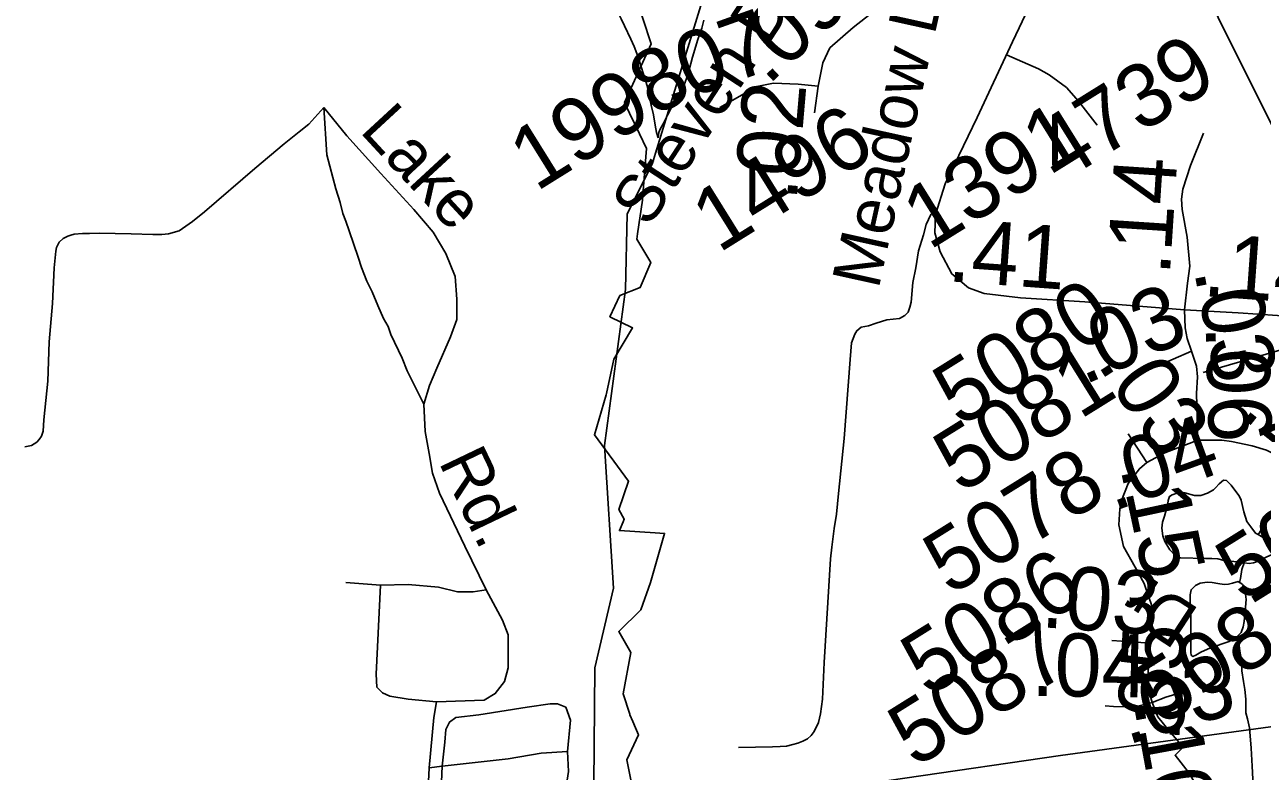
# Model space of a CAD drawing. Extents: x 2001466 to 31450019, y -30647475 to 847247.
# Drawn here: x 2071169 to 2076073, y 691699 to 694657 of the extents above; entities that cross this region are included whole.
import ezdxf

# ---------------------------------------------------------------- set-up
doc = ezdxf.new("R2010")
doc.units = 0
for name, color, linetype in [('Exist Boundary Political City Limit New', 7, 'Continuous'), ('Exist Hydrographic Misc Water Feature', 7, 'Continuous'), ('Exist Road Non-System Type 51', 7, 'Continuous'), ('Exist Road Non-System Type 51 Label', 7, 'Continuous'), ('Exist Road Secondary Mileage Hundredths English Label', 7, 'Continuous'), ('Exist Road Secondary Type 51 Attributed', 7, 'Continuous'), ('Exist Road Secondary Type 51 Label', 7, 'Continuous'), ('Exist Road Secondary Type 51 Number Label', 7, 'Continuous'), ('Exist Utilities Electrical Transmission Line', 7, 'Continuous'), ('Map Preparation Boundary City Limit Buffer Line', 7, 'Continuous')]:
    doc.layers.add(name, color=color, linetype=linetype)

msp = doc.modelspace()

# ---------------------------------------------------------------- linework, layer by layer
at = {"layer": 'Exist Boundary Political City Limit New'}
for points in [[(2073597.8, 693827.8), (2073616.8, 693960.9), (2073617.1, 693965.4), (2073622.4, 694032.9), (2073632.4, 694166.4), (2073605.2, 694223.8), (2073566.1, 694306.5), (2073546.2, 694348.6), (2073650.9, 694580.4), (2073552, 694882.9)], [(2073580, 691618), (2073554.8, 691743.5), (2073601, 691843.1), (2073589.4, 691870.7), (2073578.6, 691896.2), (2073567.6, 691922.3), (2073567, 691924.2), (2073540.2, 692005.8), (2073570.8, 692168.7), (2073522.9, 692252.2), (2073610.5, 692338.2), (2073648.6, 692446.9), (2073704.6, 692641.3), (2073667.4, 692643.6), (2073525.8, 692652.3), (2073540.2, 692686.5), (2073545, 692697.8), (2073523.2, 692736.1), (2073562.1, 692847.8), (2073426.8, 693031.2), (2073473.8, 693189.9), (2073474.9, 693194.9), (2073503.8, 693331.6), (2073577.6, 693455.6), (2073487.8, 693499.7), (2073527.6, 693583.3), (2073608.1, 693614.9), (2073650.2, 693714.5), (2073594.9, 693807.1), (2073597.8, 693827.8)]]:
    msp.add_lwpolyline(points, dxfattribs=at)
at = {"layer": 'Exist Hydrographic Misc Water Feature'}
for points in [[(2073669.2, 694148), (2073914, 694948.9), (2073938, 695115.7), (2073845.9, 695298), (2073845.9, 695498.2), (2073986, 696249.9), (2073986, 696446.8), (2074069, 696799.4), (2074033.9, 697282.4), (2073942.1, 697556.6), (2074016.1, 698122.6), (2074223, 698630.2), (2074223, 698899.3), (2074256, 698941.2)], [(2073518.9, 694705.8), (2073532.8, 694679.7), (2073546.3, 694652.1), (2073570.9, 694600.1), (2073584.5, 694570.1), (2073598.6, 694532.2), (2073611.1, 694494.2), (2073623, 694456.3), (2073635.1, 694414.4), (2073643.1, 694376.2), (2073650.9, 694338.1), (2073661.2, 694300.1), (2073667.3, 694258.2), (2073673.3, 694230.1), (2073679, 694208.1)], [(2073860.5, 694674.7), (2073852.5, 694642.6), (2073844.7, 694620.7), (2073834.8, 694594.6), (2073824.8, 694558.4), (2073814.8, 694528.3), (2073796.7, 694458.4), (2073782.8, 694418.3), (2073776.8, 694400.6), (2073771.1, 694388.5), (2073757.1, 694366.2), (2073739.1, 694342.2), (2073716.9, 694298.5), (2073699.3, 694264.3), (2073687.2, 694242.2), (2073681.3, 694230.1), (2073679, 694208.1)], [(2073422.7, 691491.3), (2073427.8, 692107.8), (2073501.8, 692424.5), (2073467, 692989.6), (2073550, 693607.9), (2073557, 693906.3), (2073656.9, 694107.7), (2073669.2, 694148)], [(2076001.2, 692524.2), (2075991, 692526.6), (2075961, 692530.3), (2075922.9, 692534), (2075897.1, 692539.9), (2075873.3, 692541.9), (2075849.1, 692542), (2075749, 692543.7), (2075729.1, 692551.6), (2075707.2, 692575.7), (2075686.9, 692609.5), (2075679.1, 692631.4), (2075674.8, 692661.3), (2075678.7, 692685.4), (2075686.5, 692709.4), (2075690.6, 692723.4), (2075698.4, 692749.4), (2075700.2, 692771.4), (2075706.4, 692787.5), (2075716.2, 692793.3), (2075738.3, 692801.3), (2075766, 692801.6), (2075804.4, 692791.7), (2075830.4, 692791.8), (2075856.2, 692800), (2075880.2, 692813.8), (2075888, 692822), (2075902.2, 692838.1), (2075919.8, 692852.1), (2075932.3, 692850.2), (2075950.2, 692832.1), (2075972.3, 692802.3), (2075982.2, 692790.3), (2075990.4, 692772.5), (2076000.4, 692726.3), (2076012.5, 692688.4), (2076028.7, 692666.5), (2076046.9, 692642.6), (2076057, 692636.6)], [(2076144.6, 692748.7), (2076112.8, 692708.5), (2076086.5, 692678.8), (2076070.7, 692658.5), (2076060.9, 692642.5), (2076057, 692636.6)], [(2076057, 692636.6), (2076076.7, 692624.7), (2076104.8, 692620.8), (2076122.6, 692622.6), (2076160.8, 692627), (2076170.6, 692625.1), (2076174.9, 692607), (2076174.9, 692587.1), (2076166.9, 692576.9), (2076150.9, 692572.9), (2076115, 692558.8), (2076089.2, 692546.5), (2076074.8, 692540.6), (2076061.3, 692532.5), (2076039.2, 692524.5), (2076021.3, 692522.4), (2076001.2, 692524.2)], [(2076001.2, 692524.2), (2075993, 692498.3), (2075987.1, 692462.2), (2075983.2, 692446.2)], [(2075983.2, 692446.2), (2075977.4, 692450.3), (2075955.5, 692444.3), (2075939.7, 692440.2), (2075923.1, 692438.3), (2075897.5, 692442.2), (2075875.1, 692446), (2075855.4, 692448.1), (2075827.1, 692443.9), (2075809.3, 692434), (2075791.2, 692417.7), (2075787.6, 692397.6), (2075787.6, 692369.6), (2075789.8, 692319.8), (2075790, 692253.6), (2075790, 692168), (2075792.3, 692160), (2075794.5, 692156), (2075798.4, 692153.8), (2075810.5, 692158), (2075830.4, 692170), (2075868.3, 692188.2), (2075942, 692212.3), (2075970.3, 692228.3), (2075973.7, 692232.3)], [(2075973.7, 692232.3), (2075990.1, 692248.5), (2075997.9, 692270.3), (2076001.6, 692292.5), (2076005.7, 692332.4), (2076009.2, 692378.6), (2076005.1, 692410.4), (2075999.2, 692430.4), (2075995.5, 692438.3), (2075989.1, 692444.5), (2075983.2, 692446.2)], [(2075973.7, 692232.3), (2075980.3, 692204.5), (2075986.3, 692166.3), (2075990.6, 692138.4), (2075992.4, 692096.4), (2075998.6, 692054.5), (2076004.7, 692022.3), (2076008.6, 691984.4), (2076009, 691948.7), (2076009, 691930.4), (2076015.2, 691906.4), (2076023.2, 691870.6)], [(2076023.2, 691870.6), (2076029.3, 691790.6), (2076033.6, 691718.6), (2076035.5, 691666.8), (2076033.8, 691620.8), (2076034, 691576.5), (2076032.2, 691534.7), (2076032.4, 691494.9), (2076034.6, 691454.8), (2076036.9, 691406.6), (2076034.8, 691358.6), (2076032.8, 691308.6), (2076033.2, 691274.9), (2076031.2, 691232.6), (2076027.3, 691196.7), (2076023.2, 691148.7), (2076021.5, 691098.6), (2076021.3, 691058.9), (2076027.7, 691020.7), (2076033.6, 690995), (2076048.2, 690946.9), (2076060.1, 690916.7), (2076076.3, 690881.1)]]:
    msp.add_lwpolyline(points, dxfattribs=at)
at = {"layer": 'Exist Road Non-System Type 51'}
for p, q in [((2072579.2, 692435.4), (2072441.1, 692446.3)), ((2072771.8, 691711.9), (2072822.7, 691719.2))]:
    msp.add_line(p, q, dxfattribs=at)
for points in [[(2075060, 694537.4), (2075186.9, 694482), (2075228.7, 694458.1), (2075297.3, 694407.4), (2075345, 694353.8), (2075419.5, 694258.3)], [(2071168.9, 692984.1), (2071195, 692989.6), (2071217.3, 693003.1), (2071225.5, 693013), (2071235.8, 693026.8), (2071242.2, 693046.6), (2071245.1, 693090.6), (2071260.2, 693244.3), (2071265.4, 693400.2), (2071278.5, 693551.9), (2071285.4, 693693.8), (2071292.7, 693759.6), (2071295, 693773.6), (2071305.5, 693795.4), (2071321.7, 693809), (2071339.9, 693818.7), (2071352, 693822.4), (2071364.1, 693826.2), (2071398.2, 693829.5), (2071426.1, 693828.9), (2071464.2, 693830.1), (2071590.1, 693827.6), (2071676.1, 693825.8), (2071712.1, 693825.1), (2071738.1, 693828.6), (2071780.4, 693839.7), (2071794.6, 693849.4), (2071833.1, 693876.6), (2071881.9, 693915.6), (2072081.4, 694087.6), (2072197.4, 694185.2), (2072256.4, 694232), (2072295, 694263.2), (2072354.8, 694328.6)], [(2072354.8, 694328.6), (2072445.6, 694215.9), (2072580.1, 694066.9), (2072710.9, 693925.1), (2072787.2, 693834.2), (2072838.1, 693750.6), (2072874.4, 693659.7), (2072881.7, 693568.8), (2072881.7, 693488.8), (2072856.3, 693419.7), (2072801.8, 693296.1), (2072772.7, 693227), (2072750, 693153.3)], [(2072354.8, 694328.6), (2072366.5, 694141.8), (2072401.8, 694007), (2072418.7, 693952.7), (2072429.8, 693908.5), (2072441.2, 693878.2), (2072454.4, 693840), (2072490.2, 693735.2), (2072503.4, 693695), (2072524.3, 693640.5), (2072545.5, 693598.1), (2072568.3, 693543.6), (2072591.3, 693493.2), (2072608.6, 693460.8), (2072620, 693428.6), (2072664.1, 693335.7), (2072685.1, 693285.2), (2072719.6, 693214.5), (2072750, 693153.3)], [(2074787.4, 693934), (2074760.5, 693904.2), (2074741.7, 693864.5), (2074730.9, 693824.8), (2074711.6, 693761.2), (2074700.2, 693693.4), (2074689, 693635.6), (2074681.4, 693557.8), (2074677, 693537.9), (2074670.6, 693518), (2074656.3, 693504.3), (2074636.1, 693492.7), (2074586, 693487.7), (2074543.7, 693474.6), (2074513.5, 693463.2), (2074483.4, 693457.8), (2074467.1, 693444.2), (2074458.8, 693430.3), (2074446.1, 693396.6), (2074440.8, 693330.7), (2074416.4, 693017.2), (2074393.9, 692799.7), (2074386.2, 692717.8), (2074377.1, 692660), (2074367.6, 692586.2), (2074362.6, 692540.3), (2074337.2, 692129.1), (2074330.3, 691983.7), (2074323.1, 691925.8), (2074314.4, 691892), (2074297.7, 691856.3), (2074285.3, 691840.6), (2074271, 691826.9), (2074252.9, 691817.2), (2074232.7, 691809.7), (2074212.6, 691804.1), (2074188.5, 691798.6), (2074162.4, 691797.1), (2074132.4, 691795.7), (2073998.3, 691792.4)], [(2072750, 693153.3), (2072755.4, 693044.4), (2072771.8, 692957.1), (2072785.4, 692879.8), (2072812.7, 692799.9), (2072912.9, 692590.6), (2072997.1, 692417.2)], [(2072800.9, 691973.7), (2072688.2, 691984.6), (2072615.5, 691995.5), (2072586.4, 692010), (2072564.6, 692031.8), (2072561, 692082.7), (2072579.2, 692435.4)], [(2072579.2, 692435.4), (2072688.2, 692439), (2072808.1, 692428.1), (2072884.4, 692409.9), (2072946.2, 692409.9), (2072997.1, 692417.2)], [(2072997.1, 692417.2), (2073062.5, 692297.2), (2073084.3, 692239.1), (2073084.3, 692108.2), (2073069.8, 692053.7), (2073033.4, 692006.4), (2072989.8, 691980.9), (2072800.9, 691973.7)], [(2072800.9, 691973.7), (2072790, 691911.9), (2072771.8, 691711.9)], [(2072822.7, 691719.2), (2072833.6, 691813.7), (2072837.2, 691864.6), (2072851.7, 691893.7), (2072877.2, 691911.9), (2072968, 691922.8), (2073160.6, 691951.9), (2073251.5, 691966.4), (2073280.6, 691966.4), (2073313.3, 691951.9), (2073331.4, 691901), (2073320.5, 691777.3)], [(2073320.5, 691777.3), (2073324.2, 691697.4), (2073313.3, 691628.3), (2073298.7, 691602.8), (2073258.7, 691581), (2073171.5, 691566.5), (2072942.6, 691533.8), (2072869.9, 691530.1), (2072840.8, 691537.4), (2072826.3, 691566.5), (2072819, 691624.7), (2072822.7, 691719.2)], [(2072822.7, 691719.2), (2073084.3, 691748.3), (2073215.1, 691770.1), (2073320.5, 691777.3)], [(2072771.8, 691711.9), (2072768.1, 691631.9), (2072771.8, 691577.4), (2072800.9, 691504.7), (2072815.4, 691446.5), (2072813.1, 691402.5)]]:
    msp.add_lwpolyline(points, dxfattribs=at)
at = {"layer": 'Exist Road Secondary Type 51 Attributed'}
msp.add_line((2075630.3, 692206.3), (2075476.9, 692216.4), dxfattribs=at)
for points in [[(2075716.7, 695146.7), (2075792.6, 694929), (2075899.2, 694685.8), (2076139.8, 694201), (2076322.9, 693806.2), (2076466.5, 693492)], [(2075764.8, 693527.4), (2075370.5, 693558.3), (2075114.9, 693574.1), (2074970.9, 693591.5), (2074908.6, 693614.4), (2074843.1, 693669.6), (2074797.3, 693757.3), (2074775.2, 693832.3), (2074778.4, 693904.9), (2074816.2, 694026.5), (2074943.7, 694289.5), (2075084.1, 694588.7), (2075200.1, 694834.2)], [(2074531.4, 694707.9), (2074452.5, 694646.3), (2074359, 694565), (2074332.2, 694505.8), (2074314, 694412.6)], [(2074314, 694412.6), (2074234.4, 694421.3), (2074136.5, 694424.5), (2074070.2, 694411.8), (2073923.5, 694328.1)], [(2074314, 694412.6), (2074299.5, 694308)], [(2075764.8, 693527.4), (2075777.2, 693632.4), (2075786.8, 693699.9), (2075775.6, 693815.2), (2075756, 693924.2), (2075753.8, 693965.7), (2075758.1, 694004.9), (2075788.7, 694098.6), (2075841, 694227.3)], [(2076466.5, 693492), (2076289.7, 693493.6), (2075977.3, 693515.7), (2075764.8, 693527.4)], [(2075792.7, 693362.7), (2075775.9, 693413), (2075767.7, 693455.5), (2075764.8, 693527.4)], [(2075792.7, 693362.7), (2075648.3, 693300)], [(2075817.8, 693010.6), (2075812.2, 693195), (2075817.2, 693261), (2075812.2, 693304), (2075792.7, 693362.7)], [(2075616.5, 692921.5), (2075542.2, 693035.6)], [(2075817.8, 693010.6), (2075687.4, 692959.9), (2075616.5, 692921.5)], [(2076837.5, 692743.8), (2076795.3, 692728.3), (2076736.7, 692711.5), (2076718.1, 692709.4), (2076699.3, 692708.5), (2076669.6, 692711.5), (2076580.3, 692739.5), (2076513.2, 692759), (2076463, 692767.4), (2076395.9, 692778.6), (2076330.2, 692797), (2076287, 692826.1), (2076211.6, 692887.6), (2076133.4, 692949.1), (2076090.3, 692970.5), (2076032.9, 692988.2), (2075951.9, 693005), (2075913.6, 693010.3), (2075817.8, 693010.6)], [(2075616.5, 692921.5), (2075586.9, 692897), (2075542.5, 692838.6), (2075516.1, 692771.5), (2075509, 692738.1), (2075505, 692675.2), (2075523.5, 692589.2), (2075569.6, 692507.6), (2075605.2, 692442.7), (2075621.9, 692396.7), (2075636.6, 692350.7), (2075636.6, 692300.4), (2075632.4, 692229.3), (2075630.3, 692206.3)], [(2075630.3, 692206.3), (2075623.7, 692121.3), (2075623.7, 692129.5), (2075620.5, 692075.5), (2075623.7, 692021.6), (2075631.9, 691988.9), (2075636.8, 691970.9)], [(2075636.8, 691970.9), (2075691.9, 691992.2), (2075747.5, 692008.7)], [(2075451.1, 691958.3), (2075484.1, 691955.2), (2075549.9, 691954.2), (2075575.6, 691955.2), (2075636.8, 691970.9)], [(2075636.8, 691970.9), (2075659.7, 691913.7), (2075703.9, 691858.2), (2075759.5, 691793.8), (2075728.2, 691762), (2075785.6, 691690.2), (2075820, 691627.1), (2075842.1, 691519.4)]]:
    msp.add_lwpolyline(points, dxfattribs=at)
at = {"layer": 'Exist Road Secondary Type 51 Number Label'}
msp.add_lwpolyline([(2075839.7, 693278.1), (2076683.1, 693524.3), (2077034.1, 693801.9)], dxfattribs=at)
at = {"layer": 'Exist Utilities Electrical Transmission Line'}
msp.add_lwpolyline([(2073422.7, 691491.3), (2075273.5, 691760.7), (2076406.4, 691915.7), (2076537.6, 691868), (2077013.5, 691743.2)], dxfattribs=at)
at = {"layer": 'Map Preparation Boundary City Limit Buffer Line'}
for points in [[(2073597.8, 693827.8), (2073616.8, 693960.9), (2073617.1, 693965.4), (2073622.4, 694032.9), (2073632.4, 694166.4), (2073605.2, 694223.8), (2073566.1, 694306.5), (2073546.2, 694348.6), (2073650.9, 694580.4), (2073552, 694882.9)], [(2073580, 691618), (2073554.8, 691743.5), (2073601, 691843.1), (2073589.4, 691870.7), (2073578.6, 691896.2), (2073567.6, 691922.3), (2073567, 691924.2), (2073540.2, 692005.8), (2073570.8, 692168.7), (2073522.9, 692252.2), (2073610.5, 692338.2), (2073648.6, 692446.9), (2073704.6, 692641.3), (2073667.4, 692643.6), (2073525.8, 692652.3), (2073540.2, 692686.5), (2073545, 692697.8), (2073523.2, 692736.1), (2073562.1, 692847.8), (2073426.8, 693031.2), (2073473.8, 693189.9), (2073474.9, 693194.9), (2073503.8, 693331.6), (2073577.6, 693455.6), (2073487.8, 693499.7), (2073527.6, 693583.3), (2073608.1, 693614.9), (2073650.2, 693714.5), (2073594.9, 693807.1), (2073597.8, 693827.8)]]:
    msp.add_lwpolyline(points, dxfattribs=at)

# ---------------------------------------------------------------- texts
at = {"layer": 'Exist Road Non-System Type 51 Label'}
for s, rotation, p in [('Lake', 312.6979, (2072492.7, 694234.1)), ('Rd.', 295.5886, (2072807.4, 692924.7))]:
    msp.add_text(s, height=190, rotation=rotation, dxfattribs=at).set_placement(p)
at = {"layer": 'Exist Road Secondary Mileage Hundredths English Label'}
for s, rotation, p in [('.09', 43.0663, (2074113.2, 694412.8)), ('.07', 19.689, (2073715.9, 694332.9)), ('.02', 85.0997, (2074227.4, 693955.6)), ('.14', 86.2846, (2075706.8, 693660.8)), ('.41', 355.8847, (2074822.7, 693640.6)), ('.14', 355.8847, (2075834.6, 693582.2)), ('.03', 280.9536, (2075802.7, 693681)), ('.03', 23.4612, (2075365.7, 693227.6)), ('.06', 271.7346, (2075848.8, 693463.5)), ('.03', 303.0605, (2075416.6, 693313.7)), ('.20', 321.8246, (2075978.6, 693108.8)), ('.04', 19.9741, (2075482.7, 692727.1)), ('.15', 282.1231, (2075510.3, 692900.5)), ('.03', 356.2179, (2075193.3, 692269.5)), ('.04', 359.1052, (2075156.1, 691997.7)), ('.05', 86.5296, (2075743.5, 691811.4)), ('.03', 16.4964, (2075537.3, 691802.1)), ('.10', 280.4838, (2075563.8, 691962.2))]:
    msp.add_text(s, height=250, rotation=rotation, dxfattribs=at).set_placement(p)
at = {"layer": 'Exist Road Secondary Type 51 Label'}
for s, rotation, p in [('Meadow Lake Dr.', 77.546, (2074552.4, 693605.4)), ('Steven Dr.', 56.8646, (2073642.2, 693848.9)), ('Dr', 146.8341, (2075829.8, 692337.4))]:
    msp.add_text(s, height=190, rotation=rotation, dxfattribs=at).set_placement(p)
at = {"layer": 'Exist Road Secondary Type 51 Number Label'}
for s, p in [('4739', (2075276.5, 694028)), ('1998', (2073195.4, 693992.7)), ('1496', (2073918.8, 693749.5)), ('1391', (2074753.6, 693761)), ('5080', (2074874.9, 693059.1)), ('5081', (2074877, 692795.5)), ('5078', (2074836.5, 692391.7)), ('5078', (2075995.4, 692364.2)), ('5086', (2074747.9, 691990.1)), ('5087', (2075674.6, 691874.8)), ('5087', (2074696.7, 691709.6))]:
    msp.add_text(s, height=250, rotation=31.918, dxfattribs=at).set_placement(p)

doc.saveas('drawing.dxf')
